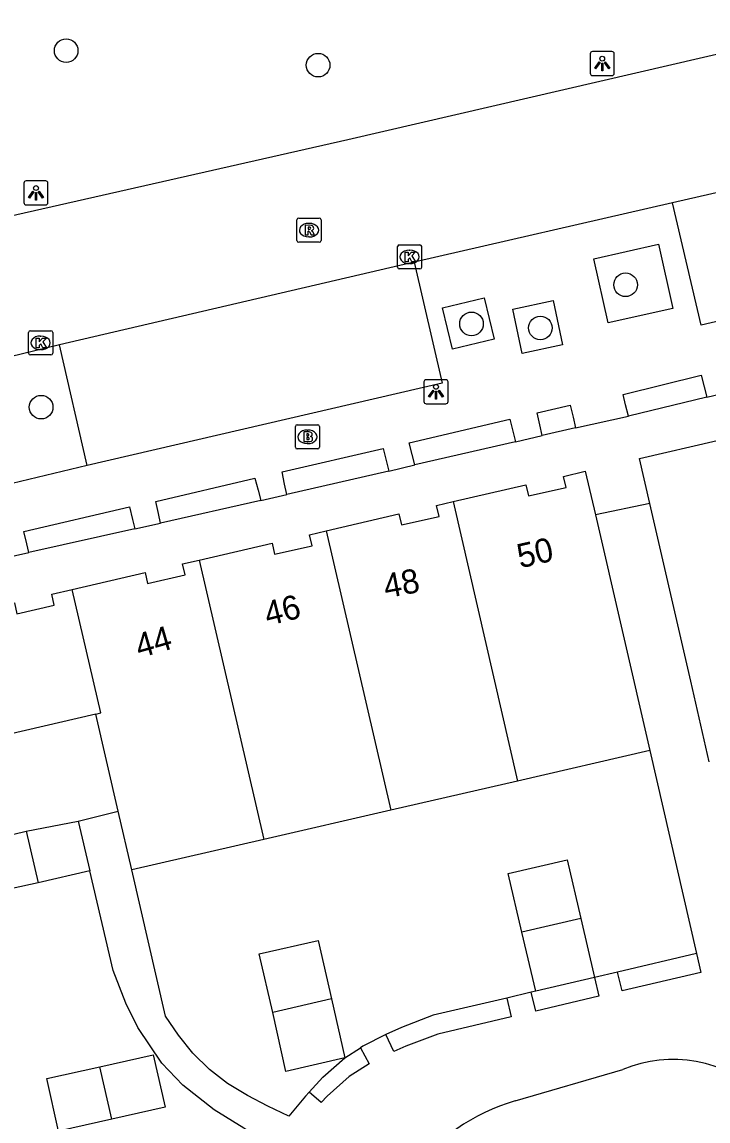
# Model space of a CAD drawing. Extents: x 156414 to 157775, y 382335 to 383765.
# Drawn here: x 157043.27 to 157071.7, y 382947.8 to 382993.35 of the extents above; entities that cross this region are included whole.
import ezdxf

# ---------------------------------------------------------------- set-up
doc = ezdxf.new("R2010")
doc.units = 0
for name, color, linetype in [('IMGEO_Boom', 7, 'Continuous'), ('IMGEO_Brandkraan', 7, 'Continuous'), ('IMGEO_Haag', 7, 'Continuous'), ('IMGEO_Kolk', 7, 'Continuous'), ('IMGEO_Lichtpunt', 7, 'Continuous'), ('IMGEO_Pand', 7, 'Continuous'), ('IMGEO_Pand_nummerreeks', 7, 'Continuous'), ('IMGEO_Parkeervlak_open', 7, 'Continuous'), ('IMGEO_Rijbaan_lokaal_gesloten', 7, 'Continuous'), ('IMGEO_Rioolput', 7, 'Continuous'), ('IMGEO_Struiken', 7, 'Continuous'), ('IMGEO_Voetpad_open', 7, 'Continuous')]:
    doc.layers.add(name, color=color, linetype=linetype)

msp = doc.modelspace()

# ---------------------------------------------------------------- linework, layer by layer
at = {"layer": 'IMGEO_Boom'}
for centre in [(157045.105, 382992.158), (157055.545, 382991.556), (157068.287, 382982.454), (157061.9, 382980.834), (157064.755, 382980.666), (157044.066, 382977.382)]:
    msp.add_circle(centre, 0.489, dxfattribs=at)
at = {"layer": 'IMGEO_Brandkraan'}
for p, q in [((157054.601, 382975.728), (157054.601, 382976.58)), ((157054.676, 382976.654), (157055.528, 382976.654)), ((157055.089, 382976.434), (157055.114, 382976.434)), ((157055.602, 382976.58), (157055.602, 382975.728)), ((157055.112, 382975.874), (157055.087, 382975.874)), ((157055.528, 382975.654), (157054.676, 382975.654))]:
    msp.add_line(p, q, dxfattribs=at)
for points in [[(157054.601, 382975.728), (157054.601, 382976.58)], [(157054.676, 382976.654), (157055.528, 382976.654)], [(157054.949, 382976.354), (157054.949, 382975.954), (157055.162, 382975.954)], [(157055.18, 382976.354), (157054.949, 382976.354)], [(157055.602, 382976.58), (157055.602, 382975.728)], [(157055.128, 382976.273), (157055.074, 382976.273), (157055.074, 382976.197)], [(157055.074, 382976.197), (157055.127, 382976.197)], [(157055.136, 382976.121), (157055.074, 382976.121), (157055.074, 382976.04)], [(157055.074, 382976.04), (157055.136, 382976.04)], [(157055.528, 382975.654), (157054.676, 382975.654)]]:
    msp.add_lwpolyline(points, dxfattribs=at)
for centre, radius, start, end in [((157054.678, 382976.578), 0.0765, 91.552, 178.448), ((157054.678, 382976.578), 0.0765, 91.552, 178.448), ((157055.184, 382976.209), 0.145, 59.4692, 91.5367), ((157055.209, 382976.256), 0.0922, 285.5137, 58.1501), ((157055.526, 382976.578), 0.0765, 1.552, 88.448), ((157055.526, 382976.578), 0.0765, 1.552, 88.448), ((157055.129, 382976.235), 0.0379, 267.8285, 90.9355), ((157055.137, 382976.08), 0.0404, 269.8759, 90.5077), ((157055.168, 382976.205), 0.251, 268.6676, 293.5347), ((157055.214, 382976.064), 0.105, 301.3115, 78.989), ((157054.678, 382975.73), 0.0765, 181.552, 268.448), ((157054.678, 382975.73), 0.0765, 181.552, 268.448), ((157055.526, 382975.73), 0.0765, 271.552, 358.448), ((157055.526, 382975.73), 0.0765, 271.552, 358.448)]:
    msp.add_arc(centre, radius, start, end, dxfattribs=at)
for centre, major_axis, ratio, start_param, end_param in [((157055.088, 382976.154), (-0.387, 0.002), 0.722429, 4.712389, 7.853982), ((157055.113, 382976.154), (-0.39, 0.002), 0.717154, 1.570796, 4.712389)]:
    msp.add_ellipse(centre, major_axis=major_axis, ratio=ratio, start_param=start_param, end_param=end_param, dxfattribs=at)
at = {"layer": 'IMGEO_Haag'}
for points in [[(157071.651, 382977.799), (157068.408, 382977.014)], [(157066.217, 382976.527), (157064.827, 382976.206)], [(157063.73, 382975.952), (157059.555, 382974.987)], [(157058.472, 382974.737), (157054.249, 382973.761)], [(157053.173, 382973.512), (157049.012, 382972.581)], [(157047.952, 382972.344), (157043.561, 382971.361)]]:
    msp.add_lwpolyline(points, dxfattribs=at)
at = {"layer": 'IMGEO_Kolk'}
for p, q in [((157058.91, 382984.11), (157059.762, 382984.11)), ((157058.835, 382983.184), (157058.835, 382984.036)), ((157059.323, 382983.89), (157059.348, 382983.89)), ((157059.836, 382984.036), (157059.836, 382983.184)), ((157059.346, 382983.33), (157059.321, 382983.33)), ((157059.762, 382983.11), (157058.91, 382983.11)), ((157043.544, 382979.622), (157043.544, 382980.474)), ((157043.619, 382980.548), (157044.471, 382980.548)), ((157044.545, 382980.474), (157044.545, 382979.622)), ((157044.032, 382980.328), (157044.057, 382980.328)), ((157044.471, 382979.548), (157043.619, 382979.548)), ((157044.055, 382979.768), (157044.03, 382979.768))]:
    msp.add_line(p, q, dxfattribs=at)
for points in [[(157058.91, 382984.11), (157059.762, 382984.11)], [(157058.835, 382983.184), (157058.835, 382984.036)], [(157059.156, 382983.81), (157059.279, 382983.81), (157059.279, 382983.659), (157059.409, 382983.81), (157059.573, 382983.81), (157059.427, 382983.659), (157059.58, 382983.41), (157059.428, 382983.41), (157059.343, 382983.574), (157059.279, 382983.507), (157059.279, 382983.41), (157059.156, 382983.41), (157059.156, 382983.81)], [(157059.836, 382984.036), (157059.836, 382983.184)], [(157059.762, 382983.11), (157058.91, 382983.11)], [(157043.544, 382979.622), (157043.544, 382980.474)], [(157043.619, 382980.548), (157044.471, 382980.548)], [(157044.545, 382980.474), (157044.545, 382979.622)], [(157043.865, 382980.248), (157043.988, 382980.248), (157043.988, 382980.097), (157044.118, 382980.248), (157044.282, 382980.248), (157044.136, 382980.097), (157044.289, 382979.848), (157044.137, 382979.848), (157044.052, 382980.012), (157043.988, 382979.945), (157043.988, 382979.848), (157043.865, 382979.848), (157043.865, 382980.248)], [(157044.471, 382979.548), (157043.619, 382979.548)]]:
    msp.add_lwpolyline(points, dxfattribs=at)
for centre, start, end in [((157058.912, 382984.034), 91.552, 178.448), ((157058.912, 382984.034), 91.552, 178.448), ((157059.76, 382984.034), 1.552, 88.448), ((157059.76, 382984.034), 1.552, 88.448), ((157058.912, 382983.186), 181.552, 268.448), ((157058.912, 382983.186), 181.552, 268.448), ((157059.76, 382983.186), 271.552, 358.448), ((157059.76, 382983.186), 271.552, 358.448), ((157043.621, 382980.472), 91.552, 178.448), ((157043.621, 382980.472), 91.552, 178.448), ((157044.469, 382980.472), 1.552, 88.448), ((157044.469, 382980.472), 1.552, 88.448), ((157043.621, 382979.624), 181.552, 268.448), ((157043.621, 382979.624), 181.552, 268.448), ((157044.469, 382979.624), 271.552, 358.448), ((157044.469, 382979.624), 271.552, 358.448)]:
    msp.add_arc(centre, 0.0765, start, end, dxfattribs=at)
for centre, major_axis, ratio, start_param, end_param in [((157059.322, 382983.61), (-0.387, 0.002), 0.722429, 4.712389, 7.853982), ((157059.347, 382983.61), (-0.39, 0.002), 0.717154, 1.570796, 4.712389), ((157044.031, 382980.048), (-0.387, 0.002), 0.722429, 4.712389, 7.853982), ((157044.056, 382980.048), (-0.39, 0.002), 0.717154, 1.570796, 4.712389)]:
    msp.add_ellipse(centre, major_axis=major_axis, ratio=ratio, start_param=start_param, end_param=end_param, dxfattribs=at)
at = {"layer": 'IMGEO_Lichtpunt'}
for p, q in [((157066.821, 382992.027), (157066.821, 382991.22)), ((157066.821, 382992.027), (157066.821, 382991.22)), ((157067.723, 382992.122), (157066.915, 382992.122)), ((157067.723, 382992.122), (157066.915, 382992.122)), ((157067.817, 382991.22), (157067.817, 382992.027)), ((157067.817, 382991.22), (157067.817, 382992.027)), ((157066.915, 382991.126), (157067.723, 382991.126)), ((157066.915, 382991.126), (157067.723, 382991.126)), ((157043.354, 382986.665), (157043.354, 382985.858)), ((157043.354, 382986.665), (157043.354, 382985.858)), ((157044.256, 382986.76), (157043.448, 382986.76)), ((157044.256, 382986.76), (157043.448, 382986.76)), ((157044.35, 382985.858), (157044.35, 382986.665)), ((157044.35, 382985.858), (157044.35, 382986.665)), ((157043.448, 382985.764), (157044.256, 382985.764)), ((157043.448, 382985.764), (157044.256, 382985.764)), ((157059.932, 382978.426), (157059.932, 382977.619)), ((157059.932, 382978.426), (157059.932, 382977.619)), ((157060.834, 382978.521), (157060.026, 382978.521)), ((157060.834, 382978.521), (157060.026, 382978.521)), ((157060.928, 382977.619), (157060.928, 382978.426)), ((157060.928, 382977.619), (157060.928, 382978.426)), ((157060.026, 382977.525), (157060.834, 382977.525)), ((157060.026, 382977.525), (157060.834, 382977.525))]:
    msp.add_line(p, q, dxfattribs=at)
for points in [[(157067.195, 382991.691), (157067.234, 382991.663), (157067.046, 382991.401), (157067.008, 382991.428), (157067.195, 382991.691)], [(157067.297, 382991.643), (157067.344, 382991.643), (157067.344, 382991.321), (157067.297, 382991.321), (157067.297, 382991.643)], [(157067.407, 382991.663), (157067.445, 382991.69), (157067.632, 382991.428), (157067.593, 382991.4), (157067.407, 382991.663)], [(157043.728, 382986.329), (157043.767, 382986.301), (157043.579, 382986.039), (157043.541, 382986.066), (157043.728, 382986.329)], [(157043.83, 382986.281), (157043.877, 382986.281), (157043.877, 382985.959), (157043.83, 382985.959), (157043.83, 382986.281)], [(157043.94, 382986.301), (157043.978, 382986.328), (157044.165, 382986.066), (157044.126, 382986.038), (157043.94, 382986.301)], [(157060.306, 382978.09), (157060.345, 382978.062), (157060.157, 382977.8), (157060.119, 382977.827), (157060.306, 382978.09)], [(157060.408, 382978.042), (157060.455, 382978.042), (157060.455, 382977.72), (157060.408, 382977.72), (157060.408, 382978.042)], [(157060.518, 382978.062), (157060.556, 382978.089), (157060.743, 382977.827), (157060.704, 382977.799), (157060.518, 382978.062)]]:
    msp.add_lwpolyline(points, dxfattribs=at)
for centre in [(157067.32, 382991.825), (157043.853, 382986.463), (157060.431, 382978.224)]:
    msp.add_circle(centre, 0.0994, dxfattribs=at)
for centre, start, end in [((157066.915, 382992.027), 90, 180), ((157066.915, 382992.027), 90, 180), ((157067.723, 382992.027), 0, 90), ((157067.723, 382992.027), 0, 90), ((157066.915, 382991.22), 180, 270), ((157066.915, 382991.22), 180, 270), ((157067.723, 382991.22), 270, 0), ((157067.723, 382991.22), 270, 360), ((157043.448, 382986.665), 90, 180), ((157043.448, 382986.665), 90, 180), ((157044.256, 382986.665), 0, 90), ((157044.256, 382986.665), 0, 90), ((157043.448, 382985.858), 180, 270), ((157043.448, 382985.858), 180, 270), ((157044.256, 382985.858), 270, 0), ((157044.256, 382985.858), 270, 360), ((157060.026, 382978.426), 90, 180), ((157060.026, 382978.426), 90, 180), ((157060.834, 382978.426), 0, 90), ((157060.834, 382978.426), 0, 90), ((157060.026, 382977.619), 180, 270), ((157060.026, 382977.619), 180, 270), ((157060.834, 382977.619), 270, 0), ((157060.834, 382977.619), 270, 360)]:
    msp.add_arc(centre, 0.0946, start, end, dxfattribs=at)
at = {"layer": 'IMGEO_Pand'}
for points in [[(157069.29, 382973.384), (157068.859, 382975.257), (157072.088, 382976.002), (157072.194, 382975.544), (157073.753, 382975.907), (157073.648, 382976.365), (157074.335, 382976.524)], [(157061.144, 382973.473), (157064.154, 382974.168), (157064.259, 382973.71), (157065.82, 382974.057), (157065.712, 382974.515), (157066.616, 382974.729), (157067.035, 382972.914)], [(157055.883, 382972.256), (157058.891, 382972.964), (157058.999, 382972.507), (157060.558, 382972.856), (157060.452, 382973.314), (157061.144, 382973.473)], [(157061.144, 382973.473), (157063.805, 382961.89)], [(157071.755, 382962.683), (157070.986, 382966.021), (157069.29, 382973.384)], [(157067.035, 382972.914), (157069.289, 382963.153)], [(157050.62, 382971.048), (157053.634, 382971.745), (157053.74, 382971.287), (157055.292, 382971.634), (157055.184, 382972.092), (157055.883, 382972.256)], [(157055.883, 382972.256), (157058.556, 382960.682)], [(157045.358, 382969.831), (157048.373, 382970.528), (157048.478, 382970.07), (157050.037, 382970.431), (157049.931, 382970.889), (157050.62, 382971.048)], [(157050.62, 382971.048), (157053.294, 382959.47)], [(157035.975, 382967.665), (157042.956, 382969.272), (157043.061, 382968.814), (157044.613, 382969.176), (157044.508, 382969.634), (157045.358, 382969.831)], [(157046.334, 382964.66), (157046.539, 382964.718), (157045.358, 382969.831)], [(157046.334, 382964.66), (157039.723, 382963.13)], [(157047.261, 382960.638), (157046.334, 382964.66)], [(157069.289, 382963.153), (157063.805, 382961.89)], [(157063.805, 382961.89), (157058.556, 382960.682)], [(157047.821, 382958.21), (157047.261, 382960.638)], [(157058.556, 382960.682), (157053.294, 382959.47)], [(157043.443, 382959.816), (157045.598, 382960.22)], [(157045.598, 382960.22), (157046.087, 382958.172)], [(157043.938, 382957.672), (157041.77, 382957.201), (157041.277, 382959.291), (157043.443, 382959.816)], [(157043.443, 382959.816), (157043.938, 382957.672)], [(157053.294, 382959.47), (157047.821, 382958.21)], [(157063.99, 382955.632), (157063.423, 382958.062), (157065.859, 382958.617), (157066.426, 382956.195)], [(157046.087, 382958.172), (157043.938, 382957.672)], [(157066.426, 382956.195), (157063.99, 382955.632)], [(157066.426, 382956.195), (157067, 382953.743)], [(157064.564, 382953.177), (157063.99, 382955.632)], [(157053.667, 382952.301), (157053.106, 382954.735), (157055.544, 382955.286), (157056.102, 382952.864)], [(157067, 382953.743), (157064.564, 382953.177)], [(157056.102, 382952.864), (157053.667, 382952.301)], [(157056.102, 382952.864), (157056.656, 382950.415)], [(157056.656, 382950.415), (157054.209, 382949.859), (157053.667, 382952.301)], [(157046.505, 382950.051), (157048.712, 382950.546), (157049.207, 382948.372), (157046.999, 382947.873)], [(157046.999, 382947.873), (157044.79, 382947.374), (157044.297, 382949.556), (157046.505, 382950.051)], [(157046.999, 382947.873), (157046.505, 382950.051)]]:
    msp.add_lwpolyline(points, dxfattribs=at)
at = {"layer": 'IMGEO_Parkeervlak_open'}
msp.add_lwpolyline([(157045.977, 382974.969), (157044.831, 382979.966)], dxfattribs=at)
at = {"layer": 'IMGEO_Rijbaan_lokaal_gesloten'}
for points in [[(157025.491, 382981.388), (157056.771, 382988.475), (157138.286, 383007.354)], [(157082.611, 382988.686), (157070.228, 382985.849)], [(157070.228, 382985.849), (157059.531, 382983.397)], [(157059.531, 382983.397), (157044.831, 382979.966)], [(157044.831, 382979.966), (157037.149, 382978.102)]]:
    msp.add_lwpolyline(points, dxfattribs=at)
at = {"layer": 'IMGEO_Rioolput'}
for p, q in [((157054.667, 382984.292), (157054.667, 382985.144)), ((157054.742, 382985.218), (157055.594, 382985.218)), ((157055.155, 382984.998), (157055.18, 382984.998)), ((157055.668, 382985.144), (157055.668, 382984.292)), ((157055.594, 382984.218), (157054.742, 382984.218)), ((157055.178, 382984.438), (157055.153, 382984.438))]:
    msp.add_line(p, q, dxfattribs=at)
for points in [[(157054.667, 382984.292), (157054.667, 382985.144)], [(157054.742, 382985.218), (157055.594, 382985.218)], [(157055.668, 382985.144), (157055.668, 382984.292)], [(157055.256, 382984.916), (157055.004, 382984.918), (157055.004, 382984.518)], [(157055.004, 382984.518), (157055.128, 382984.518), (157055.128, 382984.68), (157055.139, 382984.68)], [(157055.182, 382984.837), (157055.128, 382984.837), (157055.128, 382984.756)], [(157055.128, 382984.756), (157055.18, 382984.756)], [(157055.186, 382984.651), (157055.257, 382984.518), (157055.397, 382984.518), (157055.332, 382984.644)], [(157055.594, 382984.218), (157054.742, 382984.218)]]:
    msp.add_lwpolyline(points, dxfattribs=at)
for centre, radius, start, end in [((157054.744, 382985.142), 0.0765, 91.552, 178.448), ((157054.744, 382985.142), 0.0765, 91.552, 178.448), ((157055.592, 382985.142), 0.0765, 1.552, 88.448), ((157055.592, 382985.142), 0.0765, 1.552, 88.448), ((157055.138, 382984.627), 0.0533, 26.0293, 88.6989), ((157055.164, 382984.945), 0.19, 274.7715, 282.9687), ((157055.188, 382984.741), 0.0964, 77.0061, 93.1865), ((157055.202, 382984.798), 0.0378, 276.6634, 79.6772), ((157055.255, 382984.806), 0.109, 350.3612, 89.416), ((157055.253, 382984.806), 0.112, 277.5842, 350.9817), ((157055.237, 382984.591), 0.108, 29.5134, 73.7905), ((157054.744, 382984.294), 0.0765, 181.552, 268.448), ((157054.744, 382984.294), 0.0765, 181.552, 268.448), ((157055.592, 382984.294), 0.0765, 271.552, 358.448), ((157055.592, 382984.294), 0.0765, 271.552, 358.448)]:
    msp.add_arc(centre, radius, start, end, dxfattribs=at)
for centre, major_axis, ratio, start_param, end_param in [((157055.154, 382984.718), (-0.387, 0.002), 0.722429, 4.712389, 7.853982), ((157055.179, 382984.718), (-0.39, 0.002), 0.717154, 1.570796, 4.712389)]:
    msp.add_ellipse(centre, major_axis=major_axis, ratio=ratio, start_param=start_param, end_param=end_param, dxfattribs=at)
at = {"layer": 'IMGEO_Struiken'}
for points in [[(157071.231, 382954.741), (157067.956, 382953.969)], [(157064.564, 382953.177), (157064.377, 382953.133)], [(157063.366, 382952.895), (157060.319, 382952.18), (157058.998, 382951.673), (157058.345, 382951.389)], [(157056.656, 382950.415), (157057.295, 382950.835)], [(157055.173, 382948.998), (157055.738, 382949.612), (157056.656, 382950.415)]]:
    msp.add_lwpolyline(points, dxfattribs=at)
at = {"layer": 'IMGEO_Voetpad_open'}
for points in [[(157082.611, 382988.686), (157083.782, 382983.67), (157071.418, 382980.784), (157070.228, 382985.849)], [(157070.244, 382981.478), (157067.569, 382980.875), (157066.969, 382983.535), (157069.644, 382984.138), (157070.244, 382981.478)], [(157059.531, 382983.397), (157060.688, 382978.378), (157045.977, 382974.969)], [(157062.838, 382980.197), (157061.109, 382979.783), (157060.698, 382981.497), (157062.427, 382981.911), (157062.838, 382980.197)], [(157065.673, 382979.959), (157064.001, 382979.607), (157063.614, 382981.447), (157065.286, 382981.799), (157065.673, 382979.959)], [(157068.408, 382977.014), (157068.29, 382977.475), (157068.182, 382977.901), (157071.418, 382978.715), (157071.541, 382978.23), (157071.651, 382977.799)], [(157071.651, 382977.799), (157072.762, 382978.059)], [(157064.827, 382976.206), (157064.73, 382976.649), (157064.619, 382977.151), (157065.984, 382977.468), (157066.108, 382976.969), (157066.217, 382976.527)], [(157059.555, 382974.987), (157059.444, 382975.423), (157059.321, 382975.909), (157063.493, 382976.888), (157063.619, 382976.391), (157063.73, 382975.952)], [(157066.217, 382976.527), (157068.408, 382977.014)], [(157063.73, 382975.952), (157064.827, 382976.206)], [(157054.249, 382973.761), (157054.158, 382974.196), (157054.051, 382974.702), (157058.238, 382975.673), (157058.363, 382975.172), (157058.472, 382974.737)], [(157045.977, 382974.969), (157038.358, 382973.14)], [(157058.472, 382974.737), (157059.555, 382974.987)], [(157049.012, 382972.581), (157048.928, 382972.983), (157048.825, 382973.48), (157052.924, 382974.445), (157053.058, 382973.941), (157053.173, 382973.512)], [(157053.173, 382973.512), (157054.249, 382973.761)], [(157043.561, 382971.361), (157043.474, 382971.717), (157043.347, 382972.231), (157047.734, 382973.25), (157047.858, 382972.734), (157047.952, 382972.344)], [(157069.29, 382973.384), (157067.035, 382972.914)], [(157047.952, 382972.344), (157049.012, 382972.581)], [(157042.446, 382971.111), (157043.561, 382971.361)], [(157069.289, 382963.153), (157071.231, 382954.741)], [(157045.598, 382960.22), (157047.261, 382960.638)], [(157052.698, 382938.729), (157052.991, 382942.365), (157053.349, 382945.34), (157053.749, 382946.793), (157052.468, 382947.503), (157051.231, 382948.27), (157049.945, 382949.28), (157049.075, 382950.198), (157048.07, 382951.676), (157047.583, 382952.687), (157047.049, 382954.039), (157046.087, 382958.172)], [(157055.173, 382948.998), (157055.017, 382948.83), (157054.329, 382948.008), (157053.463, 382948.412), (157052.613, 382948.853), (157051.796, 382949.358), (157051.037, 382949.94), (157050.358, 382950.609), (157049.755, 382951.354), (157049.218, 382952.152), (157047.821, 382958.21)], [(157071.231, 382954.741), (157071.412, 382953.958), (157068.145, 382953.194), (157067.956, 382953.969)], [(157067, 382953.743), (157067.183, 382952.968), (157064.562, 382952.354), (157064.377, 382953.133)], [(157067.956, 382953.969), (157067, 382953.743)], [(157064.377, 382953.133), (157063.366, 382952.895)], [(157063.366, 382952.895), (157063.543, 382952.116), (157060.501, 382951.403), (157059.18, 382950.897), (157058.681, 382950.681), (157058.345, 382951.389)], [(157058.345, 382951.389), (157057.4, 382950.903), (157057.295, 382950.835)], [(157057.295, 382950.835), (157057.655, 382950.165), (157056.838, 382949.639), (157055.92, 382948.836), (157055.678, 382948.561), (157055.173, 382948.998)], [(157063.705, 382948.633), (157068.168, 382949.932)]]:
    msp.add_lwpolyline(points, dxfattribs=at)
for centre, radius, start, end in [((157070.257, 382944.984), 5.371, 46.5142, 112.8918), ((157066.264, 382940.164), 8.847, 106.815, 141.587)]:
    msp.add_arc(centre, radius, start, end, dxfattribs=at)

# ---------------------------------------------------------------- texts
at = {"layer": 'IMGEO_Pand_nummerreeks'}
for s, rotation, p in [('50', 12.84, (157063.916, 382970.702)), ('48', 10.7163, (157058.354, 382969.459)), ('46', 14.0403, (157053.456, 382968.312)), ('44', 16.1517, (157048.136, 382966.974))]:
    msp.add_text(s, height=1, rotation=rotation, dxfattribs=at).set_placement(p)

doc.saveas('drawing.dxf')
